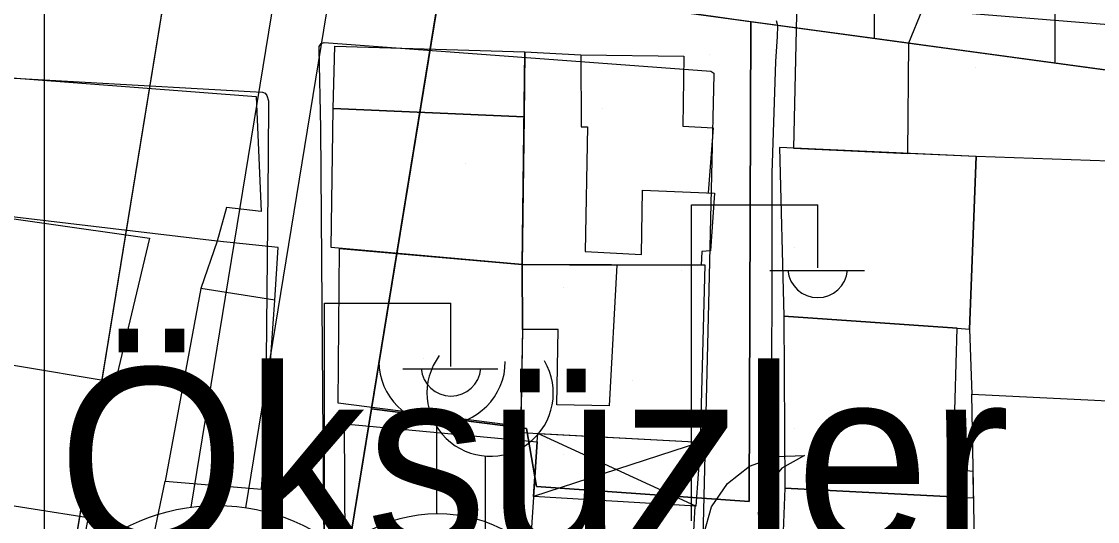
# Model space of a CAD drawing. Extents: x 417997 to 421451, y 4451742 to 4455216.
# Drawn here: x 419198.9 to 419258.5, y 4453153.2 to 4453180.8 of the extents above; entities that cross this region are included whole.
import ezdxf

# ---------------------------------------------------------------- set-up
doc = ezdxf.new("R2010")
doc.units = 0
for name, color, linetype in [('ADA', 7, 'Continuous'), ('ADAKENARI', 7, 'Continuous'), ('B_Mesken', 7, 'Continuous'), ('B_Sundurma', 7, 'Continuous'), ('B_Teras', 7, 'Continuous'), ('Default', 7, 'Continuous'), ('KALDIRIM', 7, 'Continuous'), ('KD_DAIRE', 7, 'Continuous'), ('LJ_SEMBOL', 7, 'Continuous'), ('PL_AYA_PARK_DINLENME', 7, 'Continuous'), ('PL_KON_MEV_350', 7, 'Continuous'), ('PL_SAY_DINI_TESIS', 7, 'Continuous'), ('S_Cami_Mescid', 7, 'Continuous'), ('S_Elektrik_Diregi', 7, 'Continuous'), ('S_Minare', 7, 'Continuous'), ('Sinir_Duvar_tek_tarafa_ait', 7, 'Continuous'), ('TR_DINITESIS', 7, 'Continuous'), ('TR_ORTAYOGUNKONUT', 7, 'Continuous'), ('TR_PARKALANI', 7, 'Continuous'), ('Y_Yapi', 7, 'Continuous'), ('Yol_Sose', 7, 'Continuous')]:
    doc.layers.add(name, color=color, linetype=linetype)

# ---------------------------------------------------------------- blocks, each defined once
blk = doc.blocks.new('POINT_DISPLAY')
at = {"layer": 'Default'}
blk.add_line((0, 0), (0, 0), dxfattribs=at)

msp = doc.modelspace()

# ---------------------------------------------------------------- linework, layer by layer
at = {"layer": 'ADA'}
msp.add_line((419263.499, 4453177.524), (419222.131, 4453183.165), dxfattribs=at)
msp.add_line((419263.499, 4453177.524), (419222.131, 4453183.165), dxfattribs=at)
at = {"layer": 'ADAKENARI'}
for p, q in [((419212.192, 4453215.37), (419197.343, 4453124.46)), ((419212.192, 4453215.37), (419197.343, 4453124.46)), ((419211.699, 4453119.301), (419222.131, 4453183.165)), ((419211.699, 4453119.301), (419222.131, 4453183.165))]:
    msp.add_line(p, q, dxfattribs=at)
msp.add_lwpolyline([(419239.255, 4453180.83), (419239.172, 4453154.266), (419227.381, 4453155.09), (419226.84, 4453158.31), (419218.249, 4453159.4)], dxfattribs=at)
msp.add_lwpolyline([(419239.255, 4453180.83), (419239.172, 4453154.266), (419227.381, 4453155.09), (419226.84, 4453158.31), (419218.249, 4453159.4)], dxfattribs=at)
at = {"layer": 'B_Mesken'}
for points in [[(419249.254, 4453181.475), (419249.316, 4453182.449), (419245.935, 4453183.33), (419245.326, 4453181.794), (419241.841, 4453183.706), (419241.626, 4453173.823), (419247.967, 4453173.539), (419248.017, 4453179.656), (419248.763, 4453181.514)], [(419247.967, 4453173.539), (419248.017, 4453179.656), (419248.763, 4453181.514), (419260.213, 4453180.588), (419261.208, 4453173.024), (419251.746, 4453173.37)], [(419216.133, 4453176.022), (419216.227, 4453179.473), (419226.739, 4453179.163), (419226.698, 4453175.571)], [(419229.84, 4453178.988), (419235.56, 4453178.929), (419235.496, 4453175.036), (419237.172, 4453174.958), (419236.904, 4453171.354), (419237.242, 4453171.341), (419237.021, 4453168.135), (419236.542, 4453168.113), (419236.51, 4453167.354), (419226.603, 4453167.387), (419226.698, 4453175.571), (419226.739, 4453179.163)], [(419194.577, 4453170.462), (419194.921, 4453172.465), (419195.664, 4453177.916), (419211.864, 4453176.694), (419212.135, 4453170.313), (419210.224, 4453170.539), (419209.703, 4453168.671)], [(419216.007, 4453168.321), (419216.133, 4453176.022), (419226.698, 4453175.571), (419226.603, 4453167.387)], [(419250.695, 4453163.864), (419251.371, 4453163.802), (419251.746, 4453173.37), (419240.845, 4453173.858), (419241.094, 4453164.526)], [(419251.746, 4453173.37), (419251.371, 4453163.802), (419251.499, 4453160.206), (419261.697, 4453159.699), (419261.208, 4453173.024)], [(419192.103, 4453162.849), (419193.754, 4453170.579), (419205.952, 4453168.838), (419204.054, 4453160.851)], [(419212.154, 4453154.944), (419212.896, 4453165.404), (419213.087, 4453168.333), (419209.703, 4453168.671), (419208.804, 4453166.047), (419206.83, 4453155.384)], [(419216.413, 4453159.709), (419216.485, 4453168.279), (419226.603, 4453167.387), (419226.611, 4453163.788), (419226.515, 4453158.415)], [(419236.466, 4453157.542), (419236.739, 4453167.355), (419231.837, 4453167.339), (419226.603, 4453167.387), (419226.611, 4453163.788), (419226.509, 4453158.076)], [(419250.81, 4453154.504), (419251.604, 4453154.472), (419251.577, 4453155.93), (419250.469, 4453156.025), (419250.695, 4453163.864), (419241.094, 4453164.526), (419241.153, 4453155.004)], [(419251.687, 4453149.982), (419251.499, 4453160.206), (419261.697, 4453159.699), (419261.669, 4453149.559)], [(419216.796, 4453151.955), (419216.757, 4453158.563), (419227.434, 4453157.567), (419227.043, 4453151.711)], [(419212.154, 4453154.944), (419212.617, 4453154.912), (419212.116, 4453145.787), (419211.721, 4453143.028), (419204.326, 4453143.785), (419204.326, 4453143.785), (419204.524, 4453144.421), (419206.83, 4453155.384)], [(419245.843, 4453149.322), (419250.661, 4453149.449), (419250.81, 4453154.504), (419241.153, 4453155.004), (419240.882, 4453148.274), (419241.405, 4453148.258), (419245.793, 4453148.128)], [(419194.95, 4453145.458), (419196.437, 4453154.342), (419202.556, 4453153.374), (419200.865, 4453144.745)]]:
    msp.add_lwpolyline(points, close=True, dxfattribs=at)
at = {"layer": 'B_Sundurma'}
for p, q in [((419236.209, 4453153.993), (419227.46, 4453158.025)), ((419236.466, 4453157.542), (419227.231, 4453154.533))]:
    msp.add_line(p, q, dxfattribs=at)
msp.add_lwpolyline([(419236.466, 4453157.542), (419236.209, 4453153.993), (419227.231, 4453154.533), (419227.434, 4453157.567), (419227.46, 4453158.025)], close=True, dxfattribs=at)
at = {"layer": 'B_Teras'}
for points in [[(419226.603, 4453167.387), (419226.739, 4453179.163), (419229.84, 4453178.988), (419229.856, 4453175.007), (419230.21, 4453175.001), (419230.086, 4453168.108), (419233.197, 4453167.946), (419233.263, 4453171.499), (419237.242, 4453171.341), (419237.021, 4453168.135), (419236.542, 4453168.113), (419236.51, 4453167.354)], [(419226.611, 4453163.788), (419226.603, 4453167.387), (419231.837, 4453167.339), (419231.422, 4453159.549), (419228.513, 4453159.615), (419228.594, 4453163.794)], [(419212.154, 4453154.944), (419212.896, 4453165.404), (419208.804, 4453166.047), (419206.83, 4453155.384)]]:
    msp.add_lwpolyline(points, close=True, dxfattribs=at)
at = {"layer": 'KALDIRIM'}
for p, q in [((419217.954, 4453213.425), (419208.238, 4453153.942)), ((419217.954, 4453213.425), (419208.238, 4453153.942)), ((419220.456, 4453210.132), (419211.274, 4453153.918)), ((419220.456, 4453210.132), (419211.274, 4453153.918))]:
    msp.add_line(p, q, dxfattribs=at)
at = {"layer": 'KD_DAIRE'}
msp.add_circle((419209.672, 4453143.035), 11, dxfattribs=at)
msp.add_circle((419209.672, 4453143.035), 11, dxfattribs=at)
at = {"layer": 'LJ_SEMBOL'}
msp.add_lwpolyline([(419236.652, 4453152.454), (419237.084, 4453153.961), (419237.961, 4453155.259), (419239.197, 4453156.223), (419240.671, 4453156.756), (419242.237, 4453156.807), (419240.984, 4453156.113), (419240.082, 4453155), (419239.664, 4453153.629), (419239.79, 4453152.202)], dxfattribs=at)
msp.add_lwpolyline([(419236.652, 4453152.454), (419237.084, 4453153.961), (419237.961, 4453155.259), (419239.197, 4453156.223), (419240.671, 4453156.756), (419242.237, 4453156.807), (419240.984, 4453156.113), (419240.082, 4453155), (419239.664, 4453153.629), (419239.79, 4453152.202)], dxfattribs=at)
at = {"layer": 'PL_AYA_PARK_DINLENME'}
msp.add_lwpolyline([(419226.12, 4453182.621), (419222.131, 4453183.165), (419218.249, 4453159.4), (419226.84, 4453158.31), (419227.381, 4453155.09), (419239.172, 4453154.266), (419239.255, 4453180.83), (419236.12, 4453181.258), (419226.12, 4453182.621)], dxfattribs=at)
msp.add_lwpolyline([(419226.12, 4453182.621), (419222.131, 4453183.165), (419218.249, 4453159.4), (419226.84, 4453158.31), (419227.381, 4453155.09), (419239.172, 4453154.266), (419239.255, 4453180.83), (419236.12, 4453181.258), (419226.12, 4453182.621)], dxfattribs=at)
at = {"layer": 'PL_KON_MEV_350'}
for points in [[(419118.18, 4453129.375), (419161.479, 4453129.666), (419197.343, 4453124.46), (419212.192, 4453215.37), (419203.952, 4453226.954), (419171.153, 4453232.663), (419167.104, 4453233.325), (419163.042, 4453233.904), (419158.97, 4453234.399), (419154.888, 4453234.811), (419150.798, 4453235.139), (419146.703, 4453235.383), (419142.604, 4453235.543), (419138.502, 4453235.618), (419119.319, 4453235.776)], [(419305.225, 4453063.565), (419284.03, 4453063.124), (419279.99, 4453063.095), (419275.951, 4453063.174), (419271.915, 4453063.362), (419267.886, 4453063.658), (419263.866, 4453064.063), (419259.859, 4453064.577), (419255.867, 4453065.197), (419251.893, 4453065.925), (419214.319, 4453073.334), (419206.12, 4453085.138), (419211.699, 4453119.301), (419262.248, 4453118.305), (419288.411, 4453117.789), (419284.956, 4453174.598), (419263.499, 4453177.524), (419222.131, 4453183.165), (419227.022, 4453213.113), (419238.503, 4453221.37), (419324.529, 4453207.319)]]:
    msp.add_lwpolyline(points, dxfattribs=at)
at = {"layer": 'PL_SAY_DINI_TESIS'}
msp.add_lwpolyline([(419226.12, 4453119.017), (419236.12, 4453118.82), (419246.12, 4453118.623), (419256.12, 4453118.426), (419262.248, 4453118.305), (419263.499, 4453177.524), (419256.12, 4453178.531), (419246.12, 4453179.894), (419239.255, 4453180.83), (419239.172, 4453154.266), (419227.381, 4453155.09), (419226.84, 4453158.31), (419218.249, 4453159.4), (419211.699, 4453119.301), (419216.12, 4453119.214), (419226.12, 4453119.017)], dxfattribs=at)
msp.add_lwpolyline([(419226.12, 4453119.017), (419236.12, 4453118.82), (419246.12, 4453118.623), (419256.12, 4453118.426), (419262.248, 4453118.305), (419263.499, 4453177.524), (419256.12, 4453178.531), (419246.12, 4453179.894), (419239.255, 4453180.83), (419239.172, 4453154.266), (419227.381, 4453155.09), (419226.84, 4453158.31), (419218.249, 4453159.4), (419211.699, 4453119.301), (419216.12, 4453119.214), (419226.12, 4453119.017)], dxfattribs=at)
at = {"layer": 'S_Cami_Mescid'}
msp.add_line((419221.867, 4453153.573), (419221.867, 4453158.524), dxfattribs=at)
for centre, radius, start, end in [((419222.161, 4453162.012), 3.5, 180, 0), ((419221.905, 4453145.476), 8.097, 359.45576, 180.54424)]:
    msp.add_arc(centre, radius, start, end, dxfattribs=at)
at = {"layer": 'S_Elektrik_Diregi'}
for p, q in [((419235.967, 4453153.197), (419235.967, 4453170.697)), ((419235.967, 4453170.697), (419242.967, 4453170.697)), ((419242.967, 4453167.197), (419242.967, 4453170.697)), ((419240.307, 4453167.057), (419245.557, 4453167.057)), ((419215.652, 4453147.744), (419215.652, 4453165.245)), ((419215.652, 4453165.245), (419222.652, 4453165.245)), ((419222.652, 4453161.745), (419222.652, 4453165.245)), ((419219.992, 4453161.605), (419225.242, 4453161.605))]:
    msp.add_line(p, q, dxfattribs=at)
for centre in [(419242.968, 4453167.21), (419222.653, 4453161.757)]:
    msp.add_arc(centre, 1.658, 184.83843, 355.14641, dxfattribs=at)
at = {"layer": 'S_Minare'}
msp.add_line((419224.55, 4453156.779), (419224.55, 4453146.257), dxfattribs=at)
msp.add_arc((419224.822, 4453160.268), 3.5, 143.60214, 30.48893, dxfattribs=at)
at = {"layer": 'Sinir_Duvar_tek_tarafa_ait'}
msp.add_lwpolyline([(419236.161, 4453153.996), (419235.994, 4453150.91)], dxfattribs=at)
at = {"layer": 'TR_ORTAYOGUNKONUT'}
for p, q in [((419200.129, 4453141.513), (419200.129, 4453227.619)), ((419200.129, 4453141.513), (419200.129, 4453227.619)), ((419246.12, 4453179.894), (419246.12, 4453220.126)), ((419246.12, 4453179.894), (419246.12, 4453220.126)), ((419256.12, 4453178.531), (419256.12, 4453218.492)), ((419256.12, 4453178.531), (419256.12, 4453218.492))]:
    msp.add_line(p, q, dxfattribs=at)
at = {"layer": 'Yol_Sose'}
for points in [[(419239.956, 4453126.466), (419240.243, 4453138.014), (419240.431, 4453155.381), (419240.449, 4453172.447), (419240.654, 4453178.634), (419240.736, 4453180.017), (419240.757, 4453180.593), (419240.691, 4453180.873)], [(419215.753, 4453138.348), (419215.567, 4453157.858), (419215.452, 4453174.93), (419215.351, 4453179.332), (419215.36, 4453179.45), (419215.42, 4453179.575), (419215.465, 4453179.622), (419215.635, 4453179.684), (419237.047, 4453178.086), (419237.204, 4453177.974), (419237.217, 4453177.905), (419236.956, 4453166.762), (419236.483, 4453146.908)], [(419185.04, 4453132.645), (419186.968, 4453141.697), (419189.572, 4453154.158), (419191.426, 4453163.325), (419191.924, 4453166.741), (419192.854, 4453177.75), (419192.923, 4453177.874), (419193.143, 4453177.992), (419193.23, 4453177.995), (419211.528, 4453176.961), (419212.204, 4453176.928), (419212.352, 4453176.876), (419212.456, 4453176.736), (419212.544, 4453176.446), (419212.53, 4453173.362)], [(419212.53, 4453173.362), (419212.358, 4453156.512), (419212.003, 4453145.757), (419211.76, 4453135.2)]]:
    msp.add_lwpolyline(points, dxfattribs=at)

# ---------------------------------------------------------------- block references
at = {"layer": 'TR_DINITESIS', "xscale": 0.1, "yscale": 0.10000000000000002}
for p in [(419241.699, 4453178.305), (419241.699, 4453178.305), (419251.699, 4453178.305), (419251.699, 4453178.305), (419241.699, 4453168.305), (419241.699, 4453168.305), (419251.699, 4453168.305), (419251.699, 4453168.305), (419221.699, 4453158.305), (419221.699, 4453158.305), (419241.699, 4453158.305), (419241.699, 4453158.305), (419251.699, 4453158.305), (419251.699, 4453158.305)]:
    msp.add_blockref('POINT_DISPLAY', p, dxfattribs=at)
at = {"layer": 'TR_PARKALANI', "xscale": 0.1, "yscale": 0.10000000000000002}
for p in [(419236.947, 4453179.036), (419236.947, 4453179.036), (419231.025, 4453175.999), (419231.025, 4453175.999), (419223.433, 4453172.962), (419223.433, 4453172.962), (419235.428, 4453167.04), (419235.428, 4453167.04), (419228.899, 4453166.129), (419228.899, 4453166.129), (419221.155, 4453162.181), (419221.155, 4453162.181), (419232.695, 4453160.966), (419232.695, 4453160.966), (419236.947, 4453157.626), (419236.947, 4453157.626), (419228.899, 4453156.866), (419228.899, 4453156.866)]:
    msp.add_blockref('POINT_DISPLAY', p, dxfattribs=at)

# ---------------------------------------------------------------- texts
at = {"layer": 'Y_Yapi'}
msp.add_text('Öksüzler', height=10, dxfattribs=at).set_placement((419200.87, 4453151.659))

doc.saveas('drawing.dxf')
